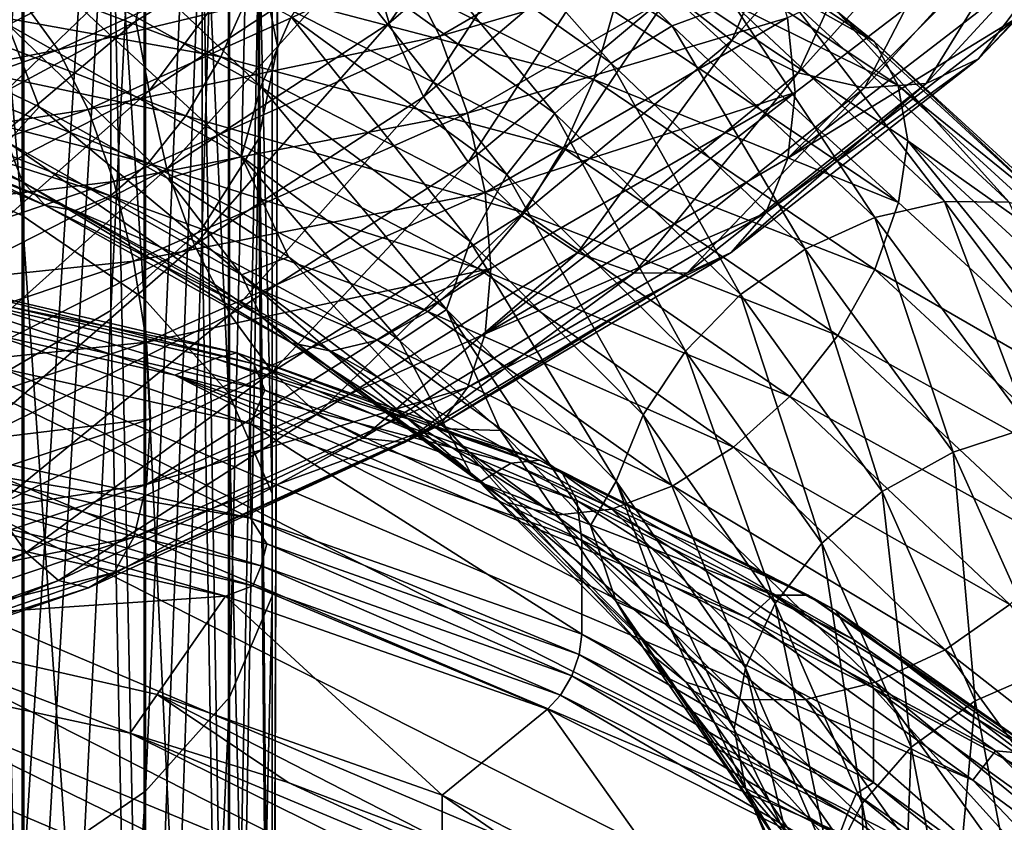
# Model space of a CAD drawing. Header units: metres. Extents: x -109 to 109, y -917 to 389.
# Tile 276 of 656: x 6 to 15, y -804 to -797. Entities that reach past the tile are written whole.
import ezdxf

# ---------------------------------------------------------------- set-up
doc = ezdxf.new("R2010")
doc.units = ezdxf.units.M
doc.layers.add('solid_24503124_XXX_01_SW0001', color=7, linetype='CONTINUOUS')
doc.layers.add('solid_24503124_XXX_01_SW0001_01', color=7, linetype='CONTINUOUS')

msp = doc.modelspace()

# ---------------------------------------------------------------- linework, layer by layer
at = {"layer": 'solid_24503124_XXX_01_SW0001'}
for points in [[(17.452667, -808.420959, -363.315247), (-4.293556, -799.205078, -350.630737), (-1.28186, -798.918335, -350.236023)], [(16.964056, -806.650757, -360.878845), (17.452667, -808.420959, -363.315247), (-1.28186, -798.918335, -350.236023)], [(17.410814, -810.21405, -365.783295), (-7.17475, -799.794922, -351.442596), (-4.293556, -799.205078, -350.630737)], [(17.452667, -808.420959, -363.315247), (17.410814, -810.21405, -365.783295), (-4.293556, -799.205078, -350.630737)], [(16.839771, -811.975647, -368.207947), (-9.837861, -800.669922, -352.646942), (-7.17475, -799.794922, -351.442596)], [(17.410814, -810.21405, -365.783295), (16.839771, -811.975647, -368.207947), (-7.17475, -799.794922, -351.442596)]]:
    msp.add_3dface(points, dxfattribs=at)
at = {"layer": 'solid_24503124_XXX_01_SW0001_01'}
for points in [[(8.5, -782.107788, -382.815552), (8.336675, -781.435303, -381.299774), (8.5, -797.092529, -375.403015)], [(8.336675, -781.435303, -381.299774), (8.336675, -796.295837, -373.9487), (8.5, -797.092529, -375.403015)], [(8.336675, -782.780273, -384.331329), (8.5, -782.107788, -382.815552), (8.336675, -797.889282, -376.857361)], [(8.5, -782.107788, -382.815552), (8.5, -797.092529, -375.403015), (8.336675, -797.889282, -376.857361)], [(7.852976, -783.426941, -385.788879), (8.336675, -782.780273, -384.331329), (7.852976, -798.655396, -378.255798)], [(8.336675, -782.780273, -384.331329), (8.336675, -797.889282, -376.857361), (7.852976, -798.655396, -378.255798)], [(6.304805, -798.545715, -31.961302), (4.980319, -797.95575, -32.991707), (4.980319, -782.961365, -25.144278)], [(6.304805, -783.4599, -24.066683), (6.304805, -798.545715, -31.961302), (4.980319, -782.961365, -25.144278)], [(7.353192, -799.259705, -30.714268), (6.304805, -798.545715, -31.961302), (6.304805, -783.4599, -24.066683)], [(7.353192, -784.063293, -22.762531), (7.353192, -799.259705, -30.714268), (6.304805, -783.4599, -24.066683)], [(7.067492, -784.022888, -387.132141), (7.852976, -783.426941, -385.788879), (7.067492, -799.36145, -379.544586)], [(7.852976, -783.426941, -385.788879), (7.852976, -798.655396, -378.255798), (7.067492, -799.36145, -379.544586)], [(6.010407, -784.545227, -388.30954), (7.067492, -784.022888, -387.132141), (6.010407, -799.980347, -380.674255)], [(7.067492, -784.022888, -387.132141), (7.067492, -799.36145, -379.544586), (6.010407, -799.980347, -380.674255)], [(8.079568, -800.066467, -29.305162), (7.353192, -799.259705, -30.714268), (7.353192, -784.063293, -22.762531)], [(8.079568, -784.745056, -21.288893), (8.079568, -800.066467, -29.305162), (7.353192, -784.063293, -22.762531)], [(8.452125, -800.930664, -27.795717), (8.079568, -800.066467, -29.305162), (8.079568, -784.745056, -21.288893)], [(8.452125, -785.475403, -19.71032), (8.452125, -800.930664, -27.795717), (8.079568, -784.745056, -21.288893)], [(8.454546, -801.814575, -26.252064), (8.452125, -800.930664, -27.795717), (8.452125, -785.475403, -19.71032)], [(8.454546, -786.22229, -18.095963), (8.454546, -801.814575, -26.252064), (8.452125, -785.475403, -19.71032)], [(8.086726, -802.67926, -24.741743), (8.454546, -801.814575, -26.252064), (8.454546, -786.22229, -18.095963)], [(8.086726, -786.953003, -16.516474), (8.086726, -802.67926, -24.741743), (8.454546, -786.22229, -18.095963)], [(7.364774, -803.487, -23.330933), (8.086726, -802.67926, -24.741743), (8.086726, -786.953003, -16.516474)], [(7.364774, -787.63562, -15.041051), (7.364774, -803.487, -23.330933), (8.086726, -786.953003, -16.516474)], [(6.320303, -804.202393, -22.081423), (7.364774, -803.487, -23.330933), (7.364774, -787.63562, -15.041051)], [(6.320303, -788.240173, -13.73431), (6.320303, -804.202393, -22.081423), (7.364774, -787.63562, -15.041051)], [(4.999055, -804.794128, -21.047895), (6.320303, -804.202393, -22.081423), (6.320303, -788.240173, -13.73431)], [(4.999055, -788.740234, -12.653451), (4.999055, -804.794128, -21.047895), (6.320303, -788.240173, -13.73431)], [(6.010407, -794.204773, -370.131805), (4.987236, -807.032349, -361.404053), (6.31084, -807.733093, -362.36853)], [(7.067492, -794.823669, -371.261444), (6.010407, -794.204773, -370.131805), (6.31084, -807.733093, -362.36853)], [(7.067492, -794.823669, -371.261444), (6.31084, -807.733093, -362.36853), (7.353855, -808.576294, -363.529114)], [(7.852976, -795.529724, -372.550262), (7.067492, -794.823669, -371.261444), (7.353855, -808.576294, -363.529114)], [(9.457717, -796.895569, -12.378581), (9.267139, -796.244263, -12.264606), (10.853816, -794.878296, -13.535167)], [(11.077023, -795.508301, -13.676774), (9.457717, -796.895569, -12.378581), (10.853816, -794.878296, -13.535167)], [(12.402753, -797.044006, -13.361132), (11.873866, -796.632874, -13.593719), (13.250311, -795.058716, -15.245155)], [(13.840508, -795.420837, -15.096513), (12.402753, -797.044006, -13.361132), (13.250311, -795.058716, -15.245155)], [(9.784872, -795.454834, -38.16975), (11.88876, -796.916443, -36.841995), (10.214964, -795.221741, -38.695259)], [(11.88876, -796.916443, -36.841995), (12.411326, -796.726074, -37.296227), (10.214964, -795.221741, -38.695259)], [(6.180381, -796.902771, -38.05312), (6.306735, -796.293945, -37.968769), (4.064923, -795.350037, -38.454151)], [(16.202915, -795.396423, -13.718507), (14.519753, -797.201233, -11.633691), (15.701844, -795.642639, -14.138364)], [(14.865516, -796.839905, -11.146561), (14.519753, -797.201233, -11.633691), (16.202915, -795.396423, -13.718507)], [(9.354937, -795.816833, -37.723114), (11.366381, -797.236816, -36.467793), (9.784872, -795.454834, -38.16975)], [(11.366381, -797.236816, -36.467793), (11.88876, -796.916443, -36.841995), (9.784872, -795.454834, -38.16975)], [(11.215361, -795.442749, -40.386982), (13.626823, -797.054199, -38.830086), (11.383793, -795.795715, -40.868584)], [(13.308771, -796.798035, -38.322514), (13.626823, -797.054199, -38.830086), (11.215361, -795.442749, -40.386982)], [(12.972713, -797.321228, -13.021735), (12.402753, -797.044006, -13.361132), (13.840508, -795.420837, -15.096513)], [(14.476538, -795.646667, -14.84896), (12.972713, -797.321228, -13.021735), (13.840508, -795.420837, -15.096513)], [(5.412032, -796.913879, -9.426229), (5.581009, -796.609131, -8.816792), (7.783601, -795.513977, -9.566388)], [(7.547935, -795.834229, -10.142109), (5.412032, -796.913879, -9.426229), (7.783601, -795.513977, -9.566388)], [(7.852976, -795.529724, -372.550262), (7.353855, -808.576294, -363.529114), (8.082757, -809.534729, -364.848297)], [(8.336675, -796.295837, -373.9487), (7.852976, -795.529724, -372.550262), (8.082757, -809.534729, -364.848297)], [(9.753901, -797.525696, -12.35465), (9.457717, -796.895569, -12.378581), (11.077023, -795.508301, -13.676774)], [(9.586988, -796.409363, -6.898526), (9.893664, -797.005066, -6.673728), (12.393744, -795.550781, -8.116668)], [(11.42392, -796.107788, -13.698484), (9.753901, -797.525696, -12.35465), (11.077023, -795.508301, -13.676774)], [(12.393744, -795.550781, -8.116668), (9.893664, -797.005066, -6.673728), (12.689929, -796.187744, -8.087052)], [(13.542465, -797.449097, -12.602328), (12.972713, -797.321228, -13.021735), (14.476538, -795.646667, -14.84896)], [(15.112337, -795.724548, -14.522717), (13.542465, -797.449097, -12.602328), (14.476538, -795.646667, -14.84896)], [(15.701844, -795.642639, -14.138364), (14.070733, -797.411743, -12.130075), (15.112337, -795.724548, -14.522717)], [(14.519753, -797.201233, -11.633691), (14.070733, -797.411743, -12.130075), (15.701844, -795.642639, -14.138364)], [(6.306735, -796.293945, -37.968769), (8.356561, -797.439636, -37.167137), (6.503647, -795.677795, -38.043896)], [(8.356561, -797.439636, -37.167137), (8.617474, -796.841431, -37.204563), (6.503647, -795.677795, -38.043896)], [(14.070733, -797.411743, -12.130075), (13.542465, -797.449097, -12.602328), (15.112337, -795.724548, -14.522717)], [(8.956305, -796.287231, -37.391438), (10.882037, -797.669556, -36.204399), (9.354937, -795.816833, -37.723114)], [(10.882037, -797.669556, -36.204399), (11.366381, -797.236816, -36.467793), (9.354937, -795.816833, -37.723114)], [(11.383793, -795.795715, -40.868584), (13.831471, -797.428589, -39.288521), (11.454718, -796.260925, -41.242035)], [(13.626823, -797.054199, -38.830086), (13.831471, -797.428589, -39.288521), (11.383793, -795.795715, -40.868584)], [(12.880507, -796.849792, -8.199982), (12.944529, -797.490479, -8.449785), (15.162371, -795.794983, -10.339449)], [(15.162371, -795.794983, -10.339449), (12.881818, -798.053223, -8.829916), (15.087383, -796.35791, -10.703288)], [(15.162371, -795.794983, -10.339449), (12.944529, -797.490479, -8.449785), (12.881818, -798.053223, -8.829916)], [(5.303603, -797.358398, -9.949474), (5.412032, -796.913879, -9.426229), (7.547935, -795.834229, -10.142109)], [(7.396715, -796.287842, -10.642338), (5.303603, -797.358398, -9.949474), (7.547935, -795.834229, -10.142109)], [(6.337061, -796.744507, -6.876348), (6.615605, -797.122864, -6.331748), (9.226509, -795.924683, -7.274508)], [(9.226509, -795.924683, -7.274508), (6.615605, -797.122864, -6.331748), (9.586988, -796.409363, -6.898526)], [(8.465922, -795.996521, -42.767868), (11.217531, -797.377197, -41.602844), (8.26901, -796.605286, -42.696598)], [(11.384953, -796.790161, -41.49371), (11.217531, -797.377197, -41.602844), (8.465922, -795.996521, -42.767868)], [(5.164863, -796.108276, -43.152332), (8.013293, -797.183228, -42.470409), (4.970954, -796.635681, -42.737511)], [(8.26901, -796.605286, -42.696598), (8.013293, -797.183228, -42.470409), (5.164863, -796.108276, -43.152332)], [(10.138073, -798.088867, -12.188903), (9.753901, -797.525696, -12.35465), (11.42392, -796.107788, -13.698484)], [(11.873866, -796.632874, -13.593719), (10.138073, -798.088867, -12.188903), (11.42392, -796.107788, -13.698484)], [(7.397762, -797.47583, -11.268473), (7.281158, -796.877441, -10.998951), (8.332429, -796.228394, -11.499873)], [(7.396715, -796.287842, -10.642338), (8.332429, -796.228394, -11.499873), (7.281158, -796.877441, -10.998951)], [(9.267139, -796.244263, -12.264606), (7.397762, -797.47583, -11.268473), (8.332429, -796.228394, -11.499873)], [(7.549896, -798.144775, -11.360014), (7.397762, -797.47583, -11.268473), (9.267139, -796.244263, -12.264606)], [(9.457717, -796.895569, -12.378581), (7.549896, -798.144775, -11.360014), (9.267139, -796.244263, -12.264606)], [(9.893664, -797.005066, -6.673728), (10.130102, -797.668091, -6.607003), (12.689929, -796.187744, -8.087052)], [(12.689929, -796.187744, -8.087052), (10.130102, -797.668091, -6.607003), (12.880507, -796.849792, -8.199982)], [(7.396715, -796.287842, -10.642338), (6.161197, -797.481384, -10.589819), (5.303603, -797.358398, -9.949474)], [(7.396715, -796.287842, -10.642338), (7.281158, -796.877441, -10.998951), (6.161197, -797.481384, -10.589819)], [(6.180381, -796.902771, -38.05312), (8.189139, -798.037903, -37.277138), (6.306735, -796.293945, -37.968769)], [(8.189139, -798.037903, -37.277138), (8.356561, -797.439636, -37.167137), (6.306735, -796.293945, -37.968769)], [(8.336675, -796.295837, -373.9487), (8.082757, -809.534729, -364.848297), (8.452194, -810.560974, -366.260803)], [(8.5, -797.092529, -375.403015), (8.336675, -796.295837, -373.9487), (8.452194, -810.560974, -366.260803)], [(8.617474, -796.841431, -37.204563), (10.470354, -798.192749, -36.076786), (8.956305, -796.287231, -37.391438)], [(10.470354, -798.192749, -36.076786), (10.882037, -797.669556, -36.204399), (8.956305, -796.287231, -37.391438)], [(11.454718, -796.260925, -41.242035), (13.832879, -798.433105, -39.923855), (11.384953, -796.790161, -41.49371)], [(11.454718, -796.260925, -41.242035), (13.913616, -797.905884, -39.655712), (13.832879, -798.433105, -39.923855)], [(13.831471, -797.428589, -39.288521), (13.913616, -797.905884, -39.655712), (11.454718, -796.260925, -41.242035)], [(6.615605, -797.122864, -6.331748), (6.874077, -797.635071, -5.909866), (9.586988, -796.409363, -6.898526)], [(9.586988, -796.409363, -6.898526), (6.874077, -797.635071, -5.909866), (9.893664, -797.005066, -6.673728)], [(15.087383, -796.35791, -10.703288), (12.881818, -798.053223, -8.829916), (14.865516, -796.839905, -11.146561)], [(6.058618, -796.520508, -7.500475), (3.483148, -797.466309, -7.051567), (6.337061, -796.744507, -6.876348)], [(4.970954, -796.635681, -42.737511), (7.712444, -797.689697, -42.094341), (4.761818, -797.065125, -42.201813)], [(8.013293, -797.183228, -42.470409), (7.712444, -797.689697, -42.094341), (4.970954, -796.635681, -42.737511)], [(8.26901, -796.605286, -42.696598), (10.956618, -797.968323, -41.569538), (8.013293, -797.183228, -42.470409)], [(11.217531, -797.377197, -41.602844), (10.956618, -797.968323, -41.569538), (8.26901, -796.605286, -42.696598)], [(10.589643, -798.543518, -11.883138), (10.138073, -798.088867, -12.188903), (11.873866, -796.632874, -13.593719)], [(12.402753, -797.044006, -13.361132), (10.589643, -798.543518, -11.883138), (11.873866, -796.632874, -13.593719)], [(3.483148, -797.466309, -7.051567), (3.643227, -797.709534, -6.393939), (6.337061, -796.744507, -6.876348)], [(6.337061, -796.744507, -6.876348), (3.643227, -797.709534, -6.393939), (6.615605, -797.122864, -6.331748)], [(11.88876, -796.916443, -36.841995), (13.629968, -798.56427, -35.234127), (12.411326, -796.726074, -37.296227)], [(12.411326, -796.726074, -37.296227), (14.22907, -798.424927, -35.604778), (12.896237, -796.683105, -37.800011)], [(13.629968, -798.56427, -35.234127), (14.22907, -798.424927, -35.604778), (12.411326, -796.726074, -37.296227)], [(12.896237, -796.683105, -37.800011), (14.785, -798.430847, -36.032505), (13.308771, -796.798035, -38.322514)], [(14.22907, -798.424927, -35.604778), (14.785, -798.430847, -36.032505), (12.896237, -796.683105, -37.800011)], [(11.384953, -796.790161, -41.49371), (13.832879, -798.433105, -39.923855), (11.217531, -797.377197, -41.602844)], [(14.865516, -796.839905, -11.146561), (12.692385, -798.523499, -9.309813), (14.519753, -797.201233, -11.633691)], [(12.881818, -798.053223, -8.829916), (12.692385, -798.523499, -9.309813), (14.865516, -796.839905, -11.146561)], [(13.308771, -796.798035, -38.322514), (15.257953, -798.589355, -36.492104), (13.626823, -797.054199, -38.830086)], [(14.785, -798.430847, -36.032505), (15.257953, -798.589355, -36.492104), (13.308771, -796.798035, -38.322514)], [(6.180381, -796.902771, -38.05312), (5.288886, -797.057129, -38.513302), (6.451467, -797.612, -38.196144)], [(5.304354, -798.550903, -10.582287), (6.161197, -797.481384, -10.589819), (7.281158, -796.877441, -10.998951)], [(7.397762, -797.47583, -11.268473), (5.304354, -798.550903, -10.582287), (7.281158, -796.877441, -10.998951)], [(6.180381, -796.902771, -38.05312), (6.451467, -797.612, -38.196144), (7.557571, -798.227478, -37.786976)], [(6.180381, -796.902771, -38.05312), (7.557571, -798.227478, -37.786976), (8.189139, -798.037903, -37.277138)], [(7.786334, -798.800476, -11.298779), (7.549896, -798.144775, -11.360014), (9.457717, -796.895569, -12.378581)], [(9.753901, -797.525696, -12.35465), (7.786334, -798.800476, -11.298779), (9.457717, -796.895569, -12.378581)], [(8.356561, -797.439636, -37.167137), (10.153341, -798.768066, -36.086315), (8.617474, -796.841431, -37.204563)], [(10.153341, -798.768066, -36.086315), (10.470354, -798.192749, -36.076786), (8.617474, -796.841431, -37.204563)], [(10.130102, -797.668091, -6.607003), (10.282236, -798.34906, -6.69811), (12.880507, -796.849792, -8.199982)], [(12.880507, -796.849792, -8.199982), (10.282236, -798.34906, -6.69811), (12.944529, -797.490479, -8.449785)], [(11.366381, -797.236816, -36.467793), (13.031083, -798.8349, -34.944801), (11.88876, -796.916443, -36.841995)], [(13.031083, -798.8349, -34.944801), (13.629968, -798.56427, -35.234127), (11.88876, -796.916443, -36.841995)], [(6.308373, -798.257935, -39.195606), (6.181256, -797.914978, -38.685482), (3.984047, -796.975525, -39.146324)], [(4.065979, -797.308044, -39.669506), (6.308373, -798.257935, -39.195606), (3.984047, -796.975525, -39.146324)], [(6.874077, -797.635071, -5.909866), (7.093969, -798.255249, -5.647264), (9.893664, -797.005066, -6.673728)], [(9.893664, -797.005066, -6.673728), (7.093969, -798.255249, -5.647264), (10.130102, -797.668091, -6.607003)], [(4.761818, -797.065125, -42.201813), (7.387969, -798.096008, -41.599449), (4.552607, -797.369019, -41.585968)], [(7.712444, -797.689697, -42.094341), (7.387969, -798.096008, -41.599449), (4.761818, -797.065125, -42.201813)], [(6.181256, -797.914978, -38.685482), (6.451467, -797.612, -38.196144), (5.288886, -797.057129, -38.513302)], [(8.336675, -797.889282, -376.857361), (8.5, -797.092529, -375.403015), (8.452076, -811.604187, -367.696655)], [(8.5, -797.092529, -375.403015), (8.452194, -810.560974, -366.260803), (8.452076, -811.604187, -367.696655)], [(11.076283, -798.866455, -11.463602), (10.589643, -798.543518, -11.883138), (12.402753, -797.044006, -13.361132)], [(12.972713, -797.321228, -13.021735), (11.076283, -798.866455, -11.463602), (12.402753, -797.044006, -13.361132)], [(13.626823, -797.054199, -38.830086), (15.622586, -798.881226, -36.953228), (13.831471, -797.428589, -39.288521)], [(15.257953, -798.589355, -36.492104), (15.622586, -798.881226, -36.953228), (13.626823, -797.054199, -38.830086)], [(3.643227, -797.709534, -6.393939), (3.803364, -798.107544, -5.816605), (6.615605, -797.122864, -6.331748)], [(6.615605, -797.122864, -6.331748), (3.803364, -798.107544, -5.816605), (6.874077, -797.635071, -5.909866)], [(8.013293, -797.183228, -42.470409), (10.617787, -798.521667, -41.390656), (7.712444, -797.689697, -42.094341)], [(10.956618, -797.968323, -41.569538), (10.617787, -798.521667, -41.390656), (8.013293, -797.183228, -42.470409)], [(10.882037, -797.669556, -36.204399), (12.475803, -799.222717, -34.761372), (11.366381, -797.236816, -36.467793)], [(12.475803, -799.222717, -34.761372), (13.031083, -798.8349, -34.944801), (11.366381, -797.236816, -36.467793)], [(14.519753, -797.201233, -11.633691), (12.397167, -798.862427, -9.850395), (14.070733, -797.411743, -12.130075)], [(12.692385, -798.523499, -9.309813), (12.397167, -798.862427, -9.850395), (14.519753, -797.201233, -11.633691)], [(6.50593, -798.460876, -39.782272), (6.308373, -798.257935, -39.195606), (4.065979, -797.308044, -39.669506)], [(4.193312, -797.495483, -40.278347), (6.50593, -798.460876, -39.782272), (4.065979, -797.308044, -39.669506)], [(11.562746, -799.038696, -10.962837), (11.076283, -798.866455, -11.463602), (12.972713, -797.321228, -13.021735)], [(13.542465, -797.449097, -12.602328), (11.562746, -799.038696, -10.962837), (12.972713, -797.321228, -13.021735)], [(4.552607, -797.369019, -41.585968), (7.063377, -798.37616, -41.023594), (4.358471, -797.519226, -40.931007)], [(7.387969, -798.096008, -41.599449), (7.063377, -798.37616, -41.023594), (4.552607, -797.369019, -41.585968)], [(11.217531, -797.377197, -41.602844), (13.62946, -799.007935, -40.065594), (10.956618, -797.968323, -41.569538)], [(13.832879, -798.433105, -39.923855), (13.62946, -799.007935, -40.065594), (11.217531, -797.377197, -41.602844)], [(14.070733, -797.411743, -12.130075), (12.013789, -799.041016, -10.413752), (13.542465, -797.449097, -12.602328)], [(12.397167, -798.862427, -9.850395), (12.013789, -799.041016, -10.413752), (14.070733, -797.411743, -12.130075)], [(13.831471, -797.428589, -39.288521), (15.857206, -799.281189, -37.384327), (13.913616, -797.905884, -39.655712)], [(15.622586, -798.881226, -36.953228), (15.857206, -799.281189, -37.384327), (13.831471, -797.428589, -39.288521)], [(6.762176, -798.504028, -40.40493), (6.50593, -798.460876, -39.782272), (4.193312, -797.495483, -40.278347)], [(4.358471, -797.519226, -40.931007), (6.762176, -798.504028, -40.40493), (4.193312, -797.495483, -40.278347)], [(5.413437, -799.233337, -10.657259), (5.304354, -798.550903, -10.582287), (7.397762, -797.47583, -11.268473)], [(7.549896, -798.144775, -11.360014), (5.413437, -799.233337, -10.657259), (7.397762, -797.47583, -11.268473)], [(8.189139, -798.037903, -37.277138), (9.949922, -799.352844, -36.22813), (8.356561, -797.439636, -37.167137)], [(9.949922, -799.352844, -36.22813), (10.153341, -798.768066, -36.086315), (8.356561, -797.439636, -37.167137)], [(10.282236, -798.34906, -6.69811), (10.332194, -798.999329, -6.944009), (12.944529, -797.490479, -8.449785)], [(12.944529, -797.490479, -8.449785), (10.283283, -799.562073, -7.337418), (12.881818, -798.053223, -8.829916)], [(12.944529, -797.490479, -8.449785), (10.332194, -798.999329, -6.944009), (10.283283, -799.562073, -7.337418)], [(12.013789, -799.041016, -10.413752), (11.562746, -799.038696, -10.962837), (13.542465, -797.449097, -12.602328)], [(7.063377, -798.37616, -41.023594), (6.762176, -798.504028, -40.40493), (4.358471, -797.519226, -40.931007)], [(8.093009, -799.39563, -11.083037), (7.786334, -798.800476, -11.298779), (9.753901, -797.525696, -12.35465)], [(10.138073, -798.088867, -12.188903), (8.093009, -799.39563, -11.083037), (9.753901, -797.525696, -12.35465)], [(3.803364, -798.107544, -5.816605), (3.951961, -798.638428, -5.365202), (6.874077, -797.635071, -5.909866)], [(6.874077, -797.635071, -5.909866), (3.951961, -798.638428, -5.365202), (7.093969, -798.255249, -5.647264)], [(6.181256, -797.914978, -38.685482), (8.190299, -799.055115, -37.916576), (6.451467, -797.612, -38.196144)], [(8.190299, -799.055115, -37.916576), (7.557571, -798.227478, -37.786976), (6.451467, -797.612, -38.196144)], [(7.093969, -798.255249, -5.647264), (7.263501, -798.938416, -5.552803), (10.130102, -797.668091, -6.607003)], [(10.130102, -797.668091, -6.607003), (7.263501, -798.938416, -5.552803), (10.282236, -798.34906, -6.69811)], [(10.470354, -798.192749, -36.076786), (12.003825, -799.708801, -34.703083), (10.882037, -797.669556, -36.204399)], [(12.003825, -799.708801, -34.703083), (12.475803, -799.222717, -34.761372), (10.882037, -797.669556, -36.204399)], [(7.712444, -797.689697, -42.094341), (10.219155, -798.997742, -41.068642), (7.387969, -798.096008, -41.599449)], [(10.617787, -798.521667, -41.390656), (10.219155, -798.997742, -41.068642), (7.712444, -797.689697, -42.094341)], [(8.358731, -799.413635, -38.40789), (8.190299, -799.055115, -37.916576), (6.181256, -797.914978, -38.685482)], [(6.308373, -798.257935, -39.195606), (8.358731, -799.413635, -38.40789), (6.181256, -797.914978, -38.685482)], [(7.852976, -798.655396, -378.255798), (8.336675, -797.889282, -376.857361), (8.082458, -812.630737, -369.109528)], [(8.336675, -797.889282, -376.857361), (8.452076, -811.604187, -367.696655), (8.082458, -812.630737, -369.109528)], [(13.913616, -797.905884, -39.655712), (15.858821, -800.297974, -38.031242), (13.832879, -798.433105, -39.923855)], [(13.913616, -797.905884, -39.655712), (15.949455, -799.774231, -37.742901), (15.858821, -800.297974, -38.031242)], [(15.857206, -799.281189, -37.384327), (15.949455, -799.774231, -37.742901), (13.913616, -797.905884, -39.655712)], [(6.304805, -812.882446, -41.146324), (4.980319, -812.205505, -42.121807), (4.980319, -797.95575, -32.991707)], [(6.304805, -798.545715, -31.961302), (6.304805, -812.882446, -41.146324), (4.980319, -797.95575, -32.991707)], [(10.956618, -797.968323, -41.569538), (13.312448, -799.576599, -40.079578), (10.617787, -798.521667, -41.390656)], [(13.62946, -799.007935, -40.065594), (13.312448, -799.576599, -40.079578), (10.956618, -797.968323, -41.569538)], [(7.387969, -798.096008, -41.599449), (9.78922, -799.3703, -40.63081), (7.063377, -798.37616, -41.023594)], [(10.219155, -798.997742, -41.068642), (9.78922, -799.3703, -40.63081), (7.387969, -798.096008, -41.599449)], [(8.189139, -798.037903, -37.277138), (7.557571, -798.227478, -37.786976), (8.594748, -798.89917, -37.292576)], [(8.453489, -799.886841, -10.717155), (8.093009, -799.39563, -11.083037), (10.138073, -798.088867, -12.188903)], [(8.189139, -798.037903, -37.277138), (8.594748, -798.89917, -37.292576), (9.549766, -799.62085, -36.721413)], [(8.189139, -798.037903, -37.277138), (9.549766, -799.62085, -36.721413), (9.949922, -799.352844, -36.22813)], [(10.589643, -798.543518, -11.883138), (8.453489, -799.886841, -10.717155), (10.138073, -798.088867, -12.188903)], [(12.881818, -798.053223, -8.829916), (10.283283, -799.562073, -7.337418), (12.692385, -798.523499, -9.309813)], [(5.582968, -799.908813, -10.568133), (5.413437, -799.233337, -10.657259), (7.549896, -798.144775, -11.360014)], [(7.786334, -798.800476, -11.298779), (5.582968, -799.908813, -10.568133), (7.549896, -798.144775, -11.360014)], [(10.153341, -798.768066, -36.086315), (11.640383, -800.256775, -34.767475), (10.470354, -798.192749, -36.076786)], [(11.640383, -800.256775, -34.767475), (12.003825, -799.708801, -34.703083), (10.470354, -798.192749, -36.076786)], [(3.951961, -798.638428, -5.365202), (4.07838, -799.275146, -5.078493), (7.093969, -798.255249, -5.647264)], [(7.093969, -798.255249, -5.647264), (4.07838, -799.275146, -5.078493), (7.263501, -798.938416, -5.552803)], [(8.6205, -799.639282, -38.963058), (8.358731, -799.413635, -38.40789), (6.308373, -798.257935, -39.195606)], [(6.50593, -798.460876, -39.782272), (8.6205, -799.639282, -38.963058), (6.308373, -798.257935, -39.195606)], [(8.190299, -799.055115, -37.916576), (8.594748, -798.89917, -37.292576), (7.557571, -798.227478, -37.786976)], [(7.263501, -798.938416, -5.552803), (7.372584, -799.633789, -5.62782), (10.282236, -798.34906, -6.69811)], [(10.282236, -798.34906, -6.69811), (7.372584, -799.633789, -5.62782), (10.332194, -798.999329, -6.944009)], [(7.063377, -798.37616, -41.023594), (9.359128, -799.615906, -40.111004), (6.762176, -798.504028, -40.40493)], [(9.78922, -799.3703, -40.63081), (9.359128, -799.615906, -40.111004), (7.063377, -798.37616, -41.023594)], [(13.832879, -798.433105, -39.923855), (15.858821, -800.297974, -38.031242), (13.62946, -799.007935, -40.065594)], [(13.629968, -798.56427, -35.234127), (14.958667, -800.36377, -33.407269), (14.22907, -798.424927, -35.604778)], [(14.22907, -798.424927, -35.604778), (15.616172, -800.282288, -33.684719), (14.785, -798.430847, -36.032505)], [(14.958667, -800.36377, -33.407269), (15.616172, -800.282288, -33.684719), (14.22907, -798.424927, -35.604778)], [(8.96003, -799.710999, -39.543369), (8.6205, -799.639282, -38.963058), (6.50593, -798.460876, -39.782272)], [(6.762176, -798.504028, -40.40493), (8.96003, -799.710999, -39.543369), (6.50593, -798.460876, -39.782272)], [(9.359128, -799.615906, -40.111004), (8.96003, -799.710999, -39.543369), (6.762176, -798.504028, -40.40493)], [(12.692385, -798.523499, -9.309813), (10.132063, -800.022156, -7.84781), (12.397167, -798.862427, -9.850395)], [(10.283283, -799.562073, -7.337418), (10.132063, -800.022156, -7.84781), (12.692385, -798.523499, -9.309813)], [(10.617787, -798.521667, -41.390656), (12.900764, -800.098389, -39.959743), (10.219155, -798.997742, -41.068642)], [(13.312448, -799.576599, -40.079578), (12.900764, -800.098389, -39.959743), (10.617787, -798.521667, -41.390656)], [(7.353192, -813.701721, -39.965767), (6.304805, -812.882446, -41.146324), (6.304805, -798.545715, -31.961302)], [(7.353192, -799.259705, -30.714268), (7.353192, -813.701721, -39.965767), (6.304805, -798.545715, -31.961302)], [(8.841963, -800.248169, -10.231683), (8.453489, -799.886841, -10.717155), (10.589643, -798.543518, -11.883138)], [(11.076283, -798.866455, -11.463602), (8.841963, -800.248169, -10.231683), (10.589643, -798.543518, -11.883138)], [(13.031083, -798.8349, -34.944801), (14.301401, -800.578064, -33.21257), (13.629968, -798.56427, -35.234127)], [(14.301401, -800.578064, -33.21257), (14.958667, -800.36377, -33.407269), (13.629968, -798.56427, -35.234127)], [(7.067492, -799.36145, -379.544586), (7.852976, -798.655396, -378.255798), (7.353731, -813.588745, -370.428162)], [(7.852976, -798.655396, -378.255798), (8.082458, -812.630737, -369.109528), (7.353731, -813.588745, -370.428162)], [(9.949922, -799.352844, -36.22813), (11.407171, -800.825623, -34.946373), (10.153341, -798.768066, -36.086315)], [(11.407171, -800.825623, -34.946373), (11.640383, -800.256775, -34.767475), (10.153341, -798.768066, -36.086315)], [(5.802861, -800.528748, -10.314802), (5.582968, -799.908813, -10.568133), (7.786334, -798.800476, -11.298779)], [(8.093009, -799.39563, -11.083037), (5.802861, -800.528748, -10.314802), (7.786334, -798.800476, -11.298779)], [(9.230295, -800.457825, -9.663891), (8.841963, -800.248169, -10.231683), (11.076283, -798.866455, -11.463602)], [(11.562746, -799.038696, -10.962837), (9.230295, -800.457825, -9.663891), (11.076283, -798.866455, -11.463602)], [(12.397167, -798.862427, -9.850395), (9.896397, -800.342041, -8.432692), (12.013789, -799.041016, -10.413752)], [(10.132063, -800.022156, -7.84781), (9.896397, -800.342041, -8.432692), (12.397167, -798.862427, -9.850395)], [(12.475803, -799.222717, -34.761372), (13.69199, -800.914917, -33.118252), (13.031083, -798.8349, -34.944801)], [(13.69199, -800.914917, -33.118252), (14.301401, -800.578064, -33.21257), (13.031083, -798.8349, -34.944801)], [(16.964056, -806.650757, -360.878845), (-1.28186, -798.918335, -350.236023), (1.768792, -798.943359, -350.270508)], [(15.959832, -804.957397, -358.548096), (16.964056, -806.650757, -360.878845), (1.768792, -798.943359, -350.270508)], [(15.959832, -804.957397, -358.548096), (1.768792, -798.943359, -350.270508), (4.765766, -799.27948, -350.733093)], [(4.07838, -799.275146, -5.078493), (4.175844, -799.97168, -4.966586), (7.263501, -798.938416, -5.552803)], [(7.263501, -798.938416, -5.552803), (4.175844, -799.97168, -4.966586), (7.372584, -799.633789, -5.62782)], [(8.190299, -799.055115, -37.916576), (9.95133, -800.376831, -36.875751), (8.594748, -798.89917, -37.292576)], [(9.95133, -800.376831, -36.875751), (9.549766, -799.62085, -36.721413), (8.594748, -798.89917, -37.292576)], [(7.372584, -799.633789, -5.62782), (7.407208, -800.291077, -5.871498), (10.332194, -798.999329, -6.944009)], [(10.332194, -798.999329, -6.944009), (7.373335, -800.853699, -6.275174), (10.283283, -799.562073, -7.337418)], [(10.332194, -798.999329, -6.944009), (7.407208, -800.291077, -5.871498), (7.373335, -800.853699, -6.275174)], [(9.590354, -800.493652, -9.051412), (9.230295, -800.457825, -9.663891), (11.562746, -799.038696, -10.962837)], [(12.013789, -799.041016, -10.413752), (9.590354, -800.493652, -9.051412), (11.562746, -799.038696, -10.962837)], [(10.219155, -798.997742, -41.068642), (12.41642, -800.535522, -39.705299), (9.78922, -799.3703, -40.63081)], [(12.900764, -800.098389, -39.959743), (12.41642, -800.535522, -39.705299), (10.219155, -798.997742, -41.068642)], [(13.62946, -799.007935, -40.065594), (15.625609, -800.858215, -38.211006), (13.312448, -799.576599, -40.079578)], [(15.858821, -800.297974, -38.031242), (15.625609, -800.858215, -38.211006), (13.62946, -799.007935, -40.065594)], [(5.20526, -799.130615, -350.403351), (5.326538, -799.067749, -349.953888), (8.149671, -799.724121, -350.857269)], [(8.149671, -799.724121, -350.857269), (5.326538, -799.067749, -349.953888), (8.296872, -799.818054, -350.421173)], [(5.326538, -799.067749, -349.953888), (5.422747, -799.149841, -349.501465), (8.296872, -799.818054, -350.421173)], [(10.155977, -800.755493, -37.343185), (9.95133, -800.376831, -36.875751), (8.190299, -799.055115, -37.916576)], [(8.358731, -799.413635, -38.40789), (10.155977, -800.755493, -37.343185), (8.190299, -799.055115, -37.916576)], [(9.896397, -800.342041, -8.432692), (9.590354, -800.493652, -9.051412), (12.013789, -799.041016, -10.413752)], [(7.617728, -799.916382, -351.609741), (4.765766, -799.27948, -350.733093), (5.20526, -799.130615, -350.403351)], [(7.617728, -799.916382, -351.609741), (5.20526, -799.130615, -350.403351), (7.964115, -799.772034, -351.286194)], [(7.964115, -799.772034, -351.286194), (5.20526, -799.130615, -350.403351), (8.149671, -799.724121, -350.857269)], [(8.296872, -799.818054, -350.421173), (5.422747, -799.149841, -349.501465), (8.391279, -800.044617, -350.02063)], [(5.422747, -799.149841, -349.501465), (5.48445, -799.368835, -349.090454), (8.391279, -800.044617, -350.02063)], [(14.470469, -803.392212, -356.393829), (15.959832, -804.957397, -358.548096), (4.765766, -799.27948, -350.733093)], [(14.470469, -803.392212, -356.393829), (4.765766, -799.27948, -350.733093), (7.617728, -799.916382, -351.609741)], [(8.079568, -814.627441, -38.631771), (7.353192, -813.701721, -39.965767), (7.353192, -799.259705, -30.714268)], [(8.079568, -800.066467, -29.305162), (8.079568, -814.627441, -38.631771), (7.353192, -799.259705, -30.714268)], [(12.003825, -799.708801, -34.703083), (13.174002, -801.35907, -33.137184), (12.475803, -799.222717, -34.761372)], [(13.174002, -801.35907, -33.137184), (13.69199, -800.914917, -33.118252), (12.475803, -799.222717, -34.761372)], [(5.48445, -799.368835, -349.090454), (5.170598, -799.644043, -348.682922), (8.266839, -800.335022, -349.634033)], [(8.391279, -800.044617, -350.02063), (5.48445, -799.368835, -349.090454), (8.266839, -800.335022, -349.634033)], [(6.010407, -799.980347, -380.674255), (7.067492, -799.36145, -379.544586), (6.310591, -814.431763, -371.58847)], [(7.067492, -799.36145, -379.544586), (7.353731, -813.588745, -370.428162), (6.310591, -814.431763, -371.58847)], [(9.78922, -799.3703, -40.63081), (11.894042, -800.864746, -39.338886), (9.359128, -799.615906, -40.111004)], [(9.949922, -799.352844, -36.22813), (9.549766, -799.62085, -36.721413), (10.415983, -800.390503, -36.078915)], [(12.41642, -800.535522, -39.705299), (11.894042, -800.864746, -39.338886), (9.78922, -799.3703, -40.63081)], [(9.949922, -799.352844, -36.22813), (10.415983, -800.390503, -36.078915), (11.187977, -801.20575, -35.37112)], [(9.949922, -799.352844, -36.22813), (11.187977, -801.20575, -35.37112), (11.407171, -800.825623, -34.946373)], [(6.061333, -801.04834, -9.903552), (5.802861, -800.528748, -10.314802), (8.093009, -799.39563, -11.083037)], [(8.453489, -799.886841, -10.717155), (6.061333, -801.04834, -9.903552), (8.093009, -799.39563, -11.083037)], [(10.47403, -801.010437, -37.858635), (10.155977, -800.755493, -37.343185), (8.358731, -799.413635, -38.40789)], [(8.6205, -799.639282, -38.963058), (10.47403, -801.010437, -37.858635), (8.358731, -799.413635, -38.40789)], [(10.283283, -799.562073, -7.337418), (7.373335, -800.853699, -6.275174), (10.132063, -800.022156, -7.84781)], [(9.359128, -799.615906, -40.111004), (11.371474, -801.065918, -38.889317), (8.96003, -799.710999, -39.543369)], [(11.894042, -800.864746, -39.338886), (11.371474, -801.065918, -38.889317), (9.359128, -799.615906, -40.111004)], [(9.95133, -800.376831, -36.875751), (10.415983, -800.390503, -36.078915), (9.549766, -799.62085, -36.721413)], [(13.312448, -799.576599, -40.079578), (15.262167, -801.400024, -38.280254), (12.900764, -800.098389, -39.959743)], [(15.625609, -800.858215, -38.211006), (15.262167, -801.400024, -38.280254), (13.312448, -799.576599, -40.079578)], [(4.175844, -799.97168, -4.966586), (4.238557, -800.676575, -5.031794), (7.372584, -799.633789, -5.62782)], [(7.372584, -799.633789, -5.62782), (4.238557, -800.676575, -5.031794), (7.407208, -800.291077, -5.871498)], [(8.266839, -801.144043, -349.046234), (8.266839, -800.335022, -349.634033), (5.170598, -799.644043, -348.682922)], [(5.170598, -800.453064, -348.095154), (8.266839, -801.144043, -349.046234), (5.170598, -799.644043, -348.682922)], [(10.886564, -801.118896, -38.385708), (10.47403, -801.010437, -37.858635), (8.6205, -799.639282, -38.963058)], [(8.96003, -799.710999, -39.543369), (10.886564, -801.118896, -38.385708), (8.6205, -799.639282, -38.963058)], [(11.371474, -801.065918, -38.889317), (10.886564, -801.118896, -38.385708), (8.96003, -799.710999, -39.543369)], [(11.640383, -800.256775, -34.767475), (12.77513, -801.876099, -33.262638), (12.003825, -799.708801, -34.703083)], [(12.77513, -801.876099, -33.262638), (13.174002, -801.35907, -33.137184), (12.003825, -799.708801, -34.703083)], [(7.617728, -799.916382, -351.609741), (7.964115, -799.772034, -351.286194), (10.505729, -800.671631, -352.524353)], [(7.964115, -799.772034, -351.286194), (8.149671, -799.724121, -350.857269), (10.750503, -800.644653, -352.124298)], [(7.964115, -799.772034, -351.286194), (10.750503, -800.644653, -352.124298), (10.505729, -800.671631, -352.524353)], [(8.149671, -799.724121, -350.857269), (10.94468, -800.755249, -351.71106), (10.750503, -800.644653, -352.124298)], [(8.149671, -799.724121, -350.857269), (8.296872, -799.818054, -350.421173), (10.94468, -800.755249, -351.71106)], [(8.296872, -799.818054, -350.421173), (8.391279, -800.044617, -350.02063), (11.069216, -800.992493, -351.325195)], [(8.296872, -799.818054, -350.421173), (11.069216, -800.992493, -351.325195), (10.94468, -800.755249, -351.71106)], [(6.339877, -801.439636, -9.368193), (6.061333, -801.04834, -9.903552), (8.453489, -799.886841, -10.717155)], [(8.841963, -800.248169, -10.231683), (6.339877, -801.439636, -9.368193), (8.453489, -799.886841, -10.717155)], [(12.541377, -802.002991, -354.481689), (14.470469, -803.392212, -356.393829), (7.617728, -799.916382, -351.609741)], [(12.541377, -802.002991, -354.481689), (7.617728, -799.916382, -351.609741), (10.234642, -800.833252, -352.871674)], [(7.617728, -799.916382, -351.609741), (10.505729, -800.671631, -352.524353), (10.234642, -800.833252, -352.871674)], [(6.010407, -799.980347, -380.674255), (6.310591, -814.431763, -371.58847), (4.986594, -815.132629, -372.553101)], [(10.132063, -800.022156, -7.84781), (7.264906, -801.305542, -6.809112), (9.896397, -800.342041, -8.432692)], [(7.373335, -800.853699, -6.275174), (7.264906, -801.305542, -6.809112), (10.132063, -800.022156, -7.84781)], [(8.391279, -800.044617, -350.02063), (8.266839, -800.335022, -349.634033), (11.111897, -801.331604, -351.005646)], [(11.069216, -800.992493, -351.325195), (8.391279, -800.044617, -350.02063), (11.111897, -801.331604, -351.005646)], [(8.452125, -815.619019, -37.202782), (8.079568, -814.627441, -38.631771), (8.079568, -800.066467, -29.305162)], [(8.452125, -800.930664, -27.795717), (8.452125, -815.619019, -37.202782), (8.079568, -800.066467, -29.305162)], [(12.900764, -800.098389, -39.959743), (14.790189, -801.884155, -38.229496), (12.41642, -800.535522, -39.705299)], [(15.262167, -801.400024, -38.280254), (14.790189, -801.884155, -38.229496), (12.900764, -800.098389, -39.959743)], [(4.238557, -800.676575, -5.031794), (4.261734, -801.336731, -5.275445), (7.407208, -800.291077, -5.871498)], [(7.407208, -800.291077, -5.871498), (4.261734, -801.336731, -5.275445), (7.373335, -800.853699, -6.275174)], [(6.61832, -801.678467, -8.749567), (6.339877, -801.439636, -9.368193), (8.841963, -800.248169, -10.231683)], [(9.230295, -800.457825, -9.663891), (6.61832, -801.678467, -8.749567), (8.841963, -800.248169, -10.231683)], [(11.407171, -800.825623, -34.946373), (12.519184, -802.426941, -33.482758), (11.640383, -800.256775, -34.767475)], [(12.519184, -802.426941, -33.482758), (12.77513, -801.876099, -33.262638), (11.640383, -800.256775, -34.767475)], [(9.896397, -800.342041, -8.432692), (7.095929, -801.610229, -7.427938), (9.590354, -800.493652, -9.051412)], [(7.264906, -801.305542, -6.809112), (7.095929, -801.610229, -7.427938), (9.896397, -800.342041, -8.432692)], [(11.111897, -802.140625, -350.417877), (11.111897, -801.331604, -351.005646), (8.266839, -800.335022, -349.634033)], [(8.266839, -801.144043, -349.046234), (11.111897, -802.140625, -350.417877), (8.266839, -800.335022, -349.634033)], [(9.95133, -800.376831, -36.875751), (11.408786, -801.857849, -35.603149), (10.415983, -800.390503, -36.078915)], [(11.643406, -802.260681, -36.042397), (11.408786, -801.857849, -35.603149), (9.95133, -800.376831, -36.875751)], [(10.155977, -800.755493, -37.343185), (11.643406, -802.260681, -36.042397), (9.95133, -800.376831, -36.875751)], [(11.408786, -801.857849, -35.603149), (11.187977, -801.20575, -35.37112), (10.415983, -800.390503, -36.078915)], [(14.301401, -800.578064, -33.21257), (15.135789, -802.430237, -31.33293), (14.958667, -800.36377, -33.407269)], [(5.494569, -800.68689, -348.091492), (8.266839, -801.144043, -349.046234), (5.170598, -800.453064, -348.095154)], [(6.876489, -801.740601, -8.08889), (6.61832, -801.678467, -8.749567), (9.230295, -800.457825, -9.663891)], [(9.590354, -800.493652, -9.051412), (6.876489, -801.740601, -8.08889), (9.230295, -800.457825, -9.663891)], [(7.095929, -801.610229, -7.427938), (6.876489, -801.740601, -8.08889), (9.590354, -800.493652, -9.051412)], [(12.41642, -800.535522, -39.705299), (14.234909, -802.274902, -38.054157), (11.894042, -800.864746, -39.338886)], [(14.790189, -801.884155, -38.229496), (14.234909, -802.274902, -38.054157), (12.41642, -800.535522, -39.705299)], [(13.058088, -801.80426, -353.720367), (10.505729, -800.671631, -352.524353), (10.750503, -800.644653, -352.124298)], [(13.058088, -801.80426, -353.720367), (10.750503, -800.644653, -352.124298), (13.293945, -801.935791, -353.335968)], [(13.293945, -801.935791, -353.335968), (10.750503, -800.644653, -352.124298), (10.94468, -800.755249, -351.71106)], [(13.69199, -800.914917, -33.118252), (14.490824, -802.711609, -31.334194), (14.301401, -800.578064, -33.21257)], [(14.490824, -802.711609, -31.334194), (15.135789, -802.430237, -31.33293), (14.301401, -800.578064, -33.21257)], [(4.987236, -807.032349, -361.404053), (-9.837861, -800.669922, -352.646942), (16.839771, -811.975647, -368.207947)], [(5.494569, -800.68689, -348.091492), (5.463122, -800.879272, -348.080109), (8.358646, -801.55249, -349.006653)], [(8.40676, -801.363953, -349.023407), (5.494569, -800.68689, -348.091492), (8.358646, -801.55249, -349.006653)], [(8.40676, -801.363953, -349.023407), (8.266839, -801.144043, -349.046234), (5.494569, -800.68689, -348.091492)], [(12.760774, -801.80481, -354.084076), (10.234642, -800.833252, -352.871674), (10.505729, -800.671631, -352.524353)], [(12.760774, -801.80481, -354.084076), (10.505729, -800.671631, -352.524353), (13.058088, -801.80426, -353.720367)], [(12.008039, -802.55072, -36.511127), (11.643406, -802.260681, -36.042397), (10.155977, -800.755493, -37.343185)], [(10.47403, -801.010437, -37.858635), (12.008039, -802.55072, -36.511127), (10.155977, -800.755493, -37.343185)], [(13.293945, -801.935791, -353.335968), (10.94468, -800.755249, -351.71106), (13.445213, -802.186462, -352.968567)], [(13.445213, -802.186462, -352.968567), (10.94468, -800.755249, -351.71106), (11.069216, -800.992493, -351.325195)], [(7.373335, -800.853699, -6.275174), (4.238989, -801.900269, -5.685696), (7.264906, -801.305542, -6.809112)], [(4.261734, -801.336731, -5.275445), (4.238989, -801.900269, -5.685696), (7.373335, -800.853699, -6.275174)], [(5.463122, -800.879272, -348.080109), (5.416053, -801.05835, -348.142151), (8.286631, -801.725769, -349.06073)], [(8.358646, -801.55249, -349.006653), (5.463122, -800.879272, -348.080109), (8.286631, -801.725769, -349.06073)], [(12.760774, -801.80481, -354.084076), (12.541377, -802.002991, -354.481689), (10.234642, -800.833252, -352.871674)], [(11.407171, -800.825623, -34.946373), (11.187977, -801.20575, -35.37112), (11.859521, -802.062256, -34.605942)], [(11.894042, -800.864746, -39.338886), (13.636024, -802.552307, -37.771412), (11.371474, -801.065918, -38.889317)], [(11.407171, -800.825623, -34.946373), (11.859521, -802.062256, -34.605942), (12.422481, -802.952881, -33.793804)], [(11.407171, -800.825623, -34.946373), (12.422481, -802.952881, -33.793804), (12.519184, -802.426941, -33.482758)], [(14.234909, -802.274902, -38.054157), (13.636024, -802.552307, -37.771412), (11.894042, -800.864746, -39.338886)], [(8.454546, -816.633179, -35.741421), (8.452125, -815.619019, -37.202782), (8.452125, -800.930664, -27.795717)], [(8.454546, -801.814575, -26.252064), (8.454546, -816.633179, -35.741421), (8.452125, -800.930664, -27.795717)], [(13.174002, -801.35907, -33.137184), (13.942615, -803.110107, -31.435932), (13.69199, -800.914917, -33.118252)], [(13.942615, -803.110107, -31.435932), (14.490824, -802.711609, -31.334194), (13.69199, -800.914917, -33.118252)], [(6.339877, -801.439636, -9.368193), (3.644846, -802.416504, -8.909462), (6.061333, -801.04834, -9.903552)], [(5.416053, -801.05835, -348.142151), (5.038078, -801.14093, -348.191315), (8.053035, -801.81427, -349.118042)], [(8.286631, -801.725769, -349.06073), (5.416053, -801.05835, -348.142151), (8.053035, -801.81427, -349.118042)], [(12.480992, -802.703125, -36.975674), (12.008039, -802.55072, -36.511127), (10.47403, -801.010437, -37.858635)], [(10.886564, -801.118896, -38.385708), (12.480992, -802.703125, -36.975674), (10.47403, -801.010437, -37.858635)], [(11.371474, -801.065918, -38.889317), (13.036922, -802.7005, -37.404175), (10.886564, -801.118896, -38.385708)], [(13.619326, -802.603394, -352.756134), (13.445213, -802.186462, -352.968567), (11.069216, -800.992493, -351.325195)], [(13.619326, -802.603394, -352.756134), (11.069216, -800.992493, -351.325195), (11.111897, -801.331604, -351.005646)], [(13.636024, -802.552307, -37.771412), (13.036922, -802.7005, -37.404175), (11.371474, -801.065918, -38.889317)], [(8.053035, -801.81427, -349.118042), (5.038078, -801.14093, -348.191315), (4.73989, -802.039978, -349.428741)], [(8.40676, -801.363953, -349.023407), (11.089638, -802.313538, -350.330383), (8.266839, -801.144043, -349.046234)], [(11.089638, -802.313538, -350.330383), (11.111897, -802.140625, -350.417877), (8.266839, -801.144043, -349.046234)], [(13.036922, -802.7005, -37.404175), (12.480992, -802.703125, -36.975674), (10.886564, -801.118896, -38.385708)], [(11.408786, -801.857849, -35.603149), (11.859521, -802.062256, -34.605942), (11.187977, -801.20575, -35.37112)], [(7.264906, -801.305542, -6.809112), (4.176652, -802.346069, -6.235526), (7.095929, -801.610229, -7.427938)], [(4.238989, -801.900269, -5.685696), (4.176652, -802.346069, -6.235526), (7.264906, -801.305542, -6.809112)], [(8.40676, -801.363953, -349.023407), (8.358646, -801.55249, -349.006653), (11.026169, -802.496643, -350.306152)], [(8.40676, -801.363953, -349.023407), (11.026169, -802.496643, -350.306152), (11.089638, -802.313538, -350.330383)], [(13.619326, -803.412415, -352.168335), (13.619326, -802.603394, -352.756134), (11.111897, -801.331604, -351.005646)], [(13.619326, -803.412415, -352.168335), (11.111897, -801.331604, -351.005646), (11.111897, -802.140625, -350.417877)], [(12.77513, -801.876099, -33.262638), (13.520471, -803.593506, -31.626844), (13.174002, -801.35907, -33.137184)], [(13.520471, -803.593506, -31.626844), (13.942615, -803.110107, -31.435932), (13.174002, -801.35907, -33.137184)], [(3.804925, -802.675415, -8.257804), (3.644846, -802.416504, -8.909462), (6.339877, -801.439636, -9.368193)], [(6.61832, -801.678467, -8.749567), (3.804925, -802.675415, -8.257804), (6.339877, -801.439636, -9.368193)], [(8.358646, -801.55249, -349.006653), (8.286631, -801.725769, -349.06073), (10.93117, -802.661804, -350.34906)], [(8.358646, -801.55249, -349.006653), (10.93117, -802.661804, -350.34906), (11.026169, -802.496643, -350.306152)], [(7.095929, -801.610229, -7.427938), (4.079506, -802.640076, -6.876896), (6.876489, -801.740601, -8.08889)], [(4.176652, -802.346069, -6.235526), (4.079506, -802.640076, -6.876896), (7.095929, -801.610229, -7.427938)], [(3.953348, -802.755615, -7.565635), (3.804925, -802.675415, -8.257804), (6.61832, -801.678467, -8.749567)], [(6.876489, -801.740601, -8.08889), (3.953348, -802.755615, -7.565635), (6.61832, -801.678467, -8.749567)], [(4.079506, -802.640076, -6.876896), (3.953348, -802.755615, -7.565635), (6.876489, -801.740601, -8.08889)], [(8.286631, -801.725769, -349.06073), (8.053035, -801.81427, -349.118042), (10.819479, -802.783508, -350.452087)], [(10.93117, -802.661804, -350.34906), (8.286631, -801.725769, -349.06073), (10.819479, -802.783508, -350.452087)], [(8.053035, -801.81427, -349.118042), (4.73989, -802.039978, -349.428741), (7.466714, -802.656738, -350.277588)], [(8.053035, -801.81427, -349.118042), (7.466714, -802.656738, -350.277588), (9.914518, -803.52124, -351.467529)], [(10.819479, -802.783508, -350.452087), (8.053035, -801.81427, -349.118042), (9.914518, -803.52124, -351.467529)], [(8.086726, -817.625366, -34.311604), (8.454546, -816.633179, -35.741421), (8.454546, -801.814575, -26.252064)], [(8.086726, -802.67926, -24.741743), (8.086726, -817.625366, -34.311604), (8.454546, -801.814575, -26.252064)], [(14.667738, -803.140747, -355.922791), (12.541377, -802.002991, -354.481689), (12.760774, -801.80481, -354.084076)], [(12.760774, -801.80481, -354.084076), (13.058088, -801.80426, -353.720367), (15.009483, -803.171326, -355.601929)], [(14.667738, -803.140747, -355.922791), (12.760774, -801.80481, -354.084076), (15.009483, -803.171326, -355.601929)], [(15.009483, -803.171326, -355.601929), (13.058088, -801.80426, -353.720367), (15.280587, -803.327515, -355.251495)], [(13.058088, -801.80426, -353.720367), (13.293945, -801.935791, -353.335968), (15.280587, -803.327515, -355.251495)], [(11.408786, -801.857849, -35.603149), (12.520956, -803.468567, -34.149487), (11.859521, -802.062256, -34.605942)], [(12.778448, -803.898743, -34.55719), (12.520956, -803.468567, -34.149487), (11.408786, -801.857849, -35.603149)], [(11.643406, -802.260681, -36.042397), (12.778448, -803.898743, -34.55719), (11.408786, -801.857849, -35.603149)], [(12.519184, -802.426941, -33.482758), (13.249592, -804.124634, -31.89113), (12.77513, -801.876099, -33.262638)], [(13.249592, -804.124634, -31.89113), (13.520471, -803.593506, -31.626844), (12.77513, -801.876099, -33.262638)], [(14.790189, -801.884155, -38.229496), (16.231991, -803.840149, -36.265366), (14.234909, -802.274902, -38.054157)], [(15.280587, -803.327515, -355.251495), (13.293945, -801.935791, -353.335968), (15.45446, -803.593994, -354.905945)], [(13.293945, -801.935791, -353.335968), (13.445213, -802.186462, -352.968567), (15.45446, -803.593994, -354.905945)], [(15.308328, -807.718628, -356.417572), (4.409929, -802.37561, -349.063568), (1.474782, -802.070862, -348.644073)], [(1.474782, -802.070862, -348.644073), (6.155979, -804.268982, -351.669525), (8.491021, -805.075073, -352.779053)], [(15.308328, -807.718628, -356.417572), (1.474782, -802.070862, -348.644073), (8.491021, -805.075073, -352.779053)], [(7.233857, -802.989563, -349.9086), (4.73989, -802.039978, -349.428741), (4.409929, -802.37561, -349.063568)], [(7.233857, -802.989563, -349.9086), (7.466714, -802.656738, -350.277588), (4.73989, -802.039978, -349.428741)], [(12.520956, -803.468567, -34.149487), (12.422481, -802.952881, -33.793804), (11.859521, -802.062256, -34.605942)], [(14.667738, -803.140747, -355.922791), (14.470469, -803.392212, -356.393829), (12.541377, -802.002991, -354.481689)], [(13.470018, -803.509705, -351.976776), (11.111897, -802.140625, -350.417877), (11.089638, -802.313538, -350.330383)], [(13.470018, -803.509705, -351.976776), (13.619326, -803.412415, -352.168335), (11.111897, -802.140625, -350.417877)], [(13.619326, -802.603394, -352.756134), (15.45446, -803.593994, -354.905945), (13.445213, -802.186462, -352.968567)], [(13.392925, -803.685974, -351.943146), (11.089638, -802.313538, -350.330383), (11.026169, -802.496643, -350.306152)], [(13.470018, -803.509705, -351.976776), (11.089638, -802.313538, -350.330383), (13.392925, -803.685974, -351.943146)], [(13.178627, -804.228577, -34.973732), (12.778448, -803.898743, -34.55719), (11.643406, -802.260681, -36.042397)], [(12.008039, -802.55072, -36.511127), (13.178627, -804.228577, -34.973732), (11.643406, -802.260681, -36.042397)], [(14.234909, -802.274902, -38.054157), (15.622581, -804.178223, -36.178169), (13.636024, -802.552307, -37.771412)], [(16.231991, -803.840149, -36.265366), (15.622581, -804.178223, -36.178169), (14.234909, -802.274902, -38.054157)], [(15.308328, -807.718628, -356.417572), (13.908755, -806.299377, -354.464142), (4.409929, -802.37561, -349.063568)], [(13.908755, -806.299377, -354.464142), (7.233857, -802.989563, -349.9086), (4.409929, -802.37561, -349.063568)], [(13.323682, -803.868347, -352.009735), (11.026169, -802.496643, -350.306152), (10.93117, -802.661804, -350.34906)], [(13.392925, -803.685974, -351.943146), (11.026169, -802.496643, -350.306152), (13.323682, -803.868347, -352.009735)], [(12.519184, -802.426941, -33.482758), (12.422481, -802.952881, -33.793804), (12.870219, -803.870911, -32.944798)], [(12.519184, -802.426941, -33.482758), (12.870219, -803.870911, -32.944798), (13.249592, -804.124634, -31.89113)], [(14.490824, -802.711609, -31.334194), (14.85031, -804.573975, -29.473536), (15.135789, -802.430237, -31.33293)], [(13.697685, -804.430786, -35.368507), (13.178627, -804.228577, -34.973732), (12.008039, -802.55072, -36.511127)], [(12.480992, -802.703125, -36.975674), (13.697685, -804.430786, -35.368507), (12.008039, -802.55072, -36.511127)], [(13.636024, -802.552307, -37.771412), (14.965314, -804.397034, -35.988674), (13.036922, -802.7005, -37.404175)], [(15.622581, -804.178223, -36.178169), (14.965314, -804.397034, -35.988674), (13.636024, -802.552307, -37.771412)], [(8.59076, -803.413269, -350.491791), (7.466714, -802.656738, -350.277588), (7.233857, -802.989563, -349.9086)], [(9.914518, -803.914612, -351.181763), (9.914518, -803.52124, -351.467529), (7.466714, -802.656738, -350.277588)], [(9.914518, -803.914612, -351.181763), (7.466714, -802.656738, -350.277588), (8.59076, -803.413269, -350.491791)], [(10.93117, -802.661804, -350.34906), (10.819479, -802.783508, -350.452087), (13.22808, -804.002014, -352.129242)], [(13.323682, -803.868347, -352.009735), (10.93117, -802.661804, -350.34906), (13.22808, -804.002014, -352.129242)], [(13.619326, -803.412415, -352.168335), (15.712937, -804.920776, -354.244476), (13.619326, -802.603394, -352.756134)], [(15.712937, -804.920776, -354.244476), (15.712937, -804.111755, -354.832245), (13.619326, -802.603394, -352.756134)], [(13.619326, -802.603394, -352.756134), (15.712937, -804.111755, -354.832245), (15.45446, -803.593994, -354.905945)], [(7.364774, -818.552246, -32.975994), (8.086726, -817.625366, -34.311604), (8.086726, -802.67926, -24.741743)], [(7.364774, -803.487, -23.330933), (7.364774, -818.552246, -32.975994), (8.086726, -802.67926, -24.741743)], [(13.036922, -802.7005, -37.404175), (14.30781, -804.485168, -35.71323), (12.480992, -802.703125, -36.975674)], [(14.30781, -804.485168, -35.71323), (13.697685, -804.430786, -35.368507), (12.480992, -802.703125, -36.975674)], [(14.965314, -804.397034, -35.988674), (14.30781, -804.485168, -35.71323), (13.036922, -802.7005, -37.404175)], [(13.942615, -803.110107, -31.435932), (14.288501, -804.924377, -29.661161), (14.490824, -802.711609, -31.334194)], [(14.288501, -804.924377, -29.661161), (14.85031, -804.573975, -29.473536), (14.490824, -802.711609, -31.334194)], [(12.15021, -804.655151, -353.028229), (10.819479, -802.783508, -350.452087), (9.914518, -803.52124, -351.467529)], [(12.15021, -804.655151, -353.028229), (13.22808, -804.002014, -352.129242), (10.819479, -802.783508, -350.452087)], [(13.908755, -806.299377, -354.464142), (12.110345, -805.030151, -352.717194), (7.233857, -802.989563, -349.9086)], [(12.110345, -805.030151, -352.717194), (8.59076, -803.413269, -350.491791), (7.233857, -802.989563, -349.9086)], [(12.520956, -803.468567, -34.149487), (12.870219, -803.870911, -32.944798), (12.422481, -802.952881, -33.793804)], [(13.520471, -803.593506, -31.626844), (13.855886, -805.372375, -29.919962), (13.942615, -803.110107, -31.435932)], [(13.855886, -805.372375, -29.919962), (14.288501, -804.924377, -29.661161), (13.942615, -803.110107, -31.435932)], [(16.174604, -804.642944, -357.990387), (14.470469, -803.392212, -356.393829), (14.667738, -803.140747, -355.922791)], [(16.174604, -804.642944, -357.990387), (14.667738, -803.140747, -355.922791), (16.551458, -804.708496, -357.717682)], [(14.667738, -803.140747, -355.922791), (15.009483, -803.171326, -355.601929), (16.551458, -804.708496, -357.717682)], [(12.110345, -805.030151, -352.717194), (9.914518, -803.914612, -351.181763), (8.59076, -803.413269, -350.491791)], [(15.482972, -804.919922, -353.917694), (13.619326, -803.412415, -352.168335), (13.470018, -803.509705, -351.976776)], [(15.482972, -804.919922, -353.917694), (15.712937, -804.920776, -354.244476), (13.619326, -803.412415, -352.168335)], [(16.174604, -804.642944, -357.990387), (15.959832, -804.957397, -358.548096), (14.470469, -803.392212, -356.393829)], [(6.320303, -819.373108, -31.793093), (7.364774, -818.552246, -32.975994), (7.364774, -803.487, -23.330933)], [(6.320303, -804.202393, -22.081423), (6.320303, -819.373108, -31.793093), (7.364774, -803.487, -23.330933)], [(12.520956, -803.468567, -34.149487), (13.251468, -805.176514, -32.568405), (12.870219, -803.870911, -32.944798)], [(13.523982, -805.636475, -32.942215), (13.251468, -805.176514, -32.568405), (12.520956, -803.468567, -34.149487)], [(12.778448, -803.898743, -34.55719), (13.523982, -805.636475, -32.942215), (12.520956, -803.468567, -34.149487)], [(13.470018, -803.509705, -351.976776), (13.392925, -803.685974, -351.943146), (15.394359, -805.088074, -353.872955)], [(15.482972, -804.919922, -353.917694), (13.470018, -803.509705, -351.976776), (15.394359, -805.088074, -353.872955)], [(12.110345, -805.030151, -352.717194), (12.15021, -804.655151, -353.028229), (9.914518, -803.52124, -351.467529)], [(12.110345, -805.030151, -352.717194), (9.914518, -803.52124, -351.467529), (9.914518, -803.914612, -351.181763)], [(13.249592, -804.124634, -31.89113), (13.578287, -805.882813, -30.230047), (13.520471, -803.593506, -31.626844)], [(13.578287, -805.882813, -30.230047), (13.855886, -805.372375, -29.919962), (13.520471, -803.593506, -31.626844)], [(15.394359, -805.088074, -353.872955), (13.392925, -803.685974, -351.943146), (13.323682, -803.868347, -352.009735)]]:
    msp.add_3dface(points, dxfattribs=at)

doc.saveas('drawing.dxf')
